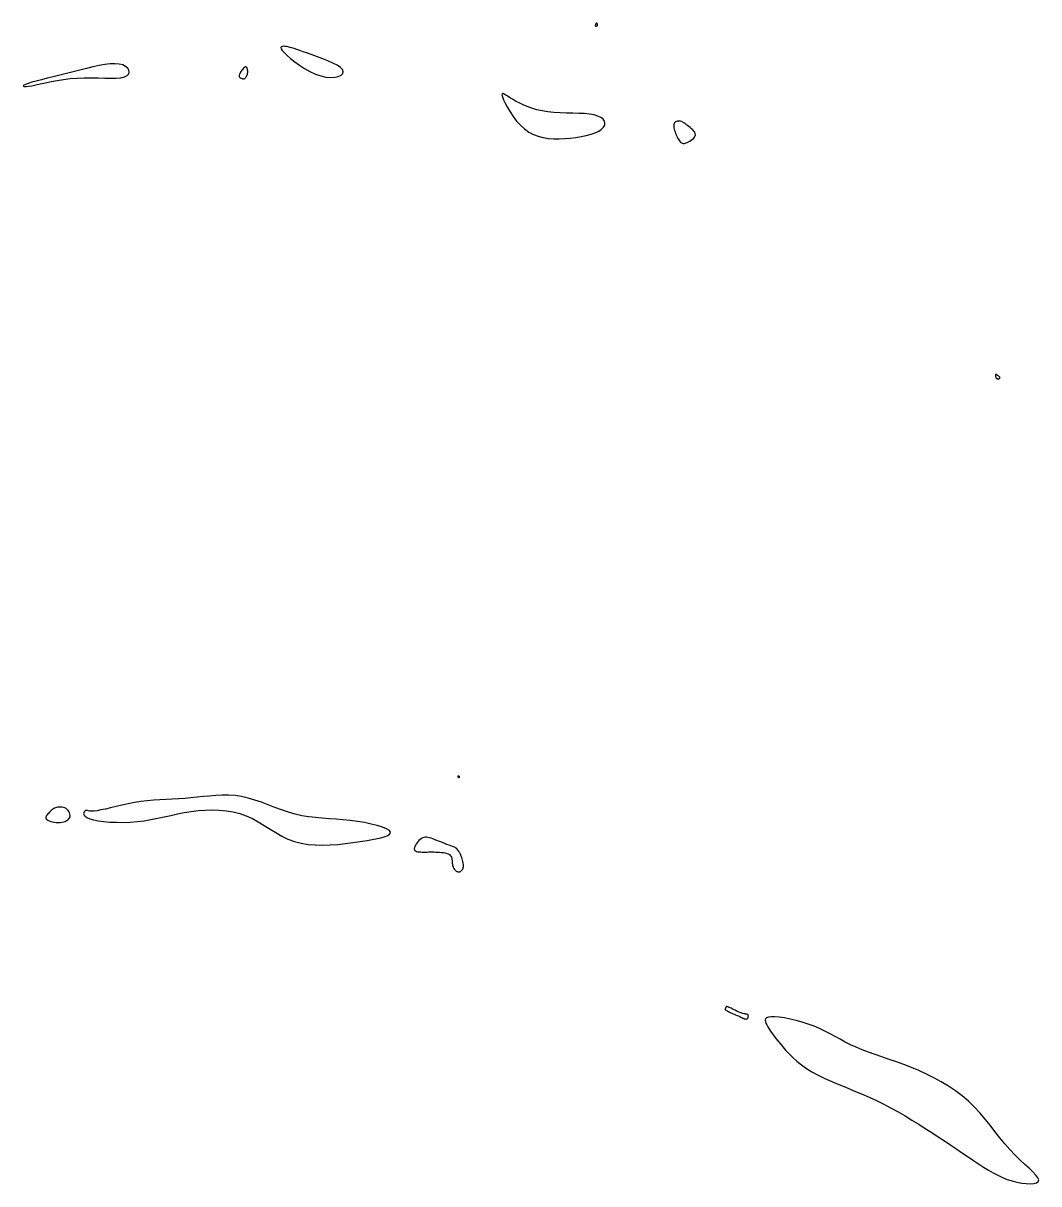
# Model space of a CAD drawing. Extents: x 3040093 to 3056816, y 408076 to 509144.
# Drawn here: x 3043370.3 to 3043516.9, y 428901.3 to 429068.9 of the extents above; entities that cross this region are included whole.
import ezdxf

# ---------------------------------------------------------------- set-up
doc = ezdxf.new("R2010")
doc.units = 0
doc.layers.add('V-CHAN-CONT-EL17', color=7, linetype='Continuous')

msp = doc.modelspace()

# ---------------------------------------------------------------- linework, layer by layer
at = {"layer": 'V-CHAN-CONT-EL17'}
for points in [[(3043453.14, 429068.49), (3043453.16, 429068.51), (3043453.18, 429068.54), (3043453.19, 429068.57), (3043453.2, 429068.6), (3043453.2, 429068.64), (3043453.2, 429068.67), (3043453.19, 429068.71), (3043453.18, 429068.74), (3043453.16, 429068.78), (3043453.14, 429068.81), (3043453.12, 429068.84), (3043453.09, 429068.86), (3043453.06, 429068.87), (3043453.03, 429068.87), (3043453, 429068.86), (3043452.97, 429068.83), (3043452.94, 429068.79), (3043452.92, 429068.75), (3043452.9, 429068.7), (3043452.88, 429068.64), (3043452.87, 429068.59), (3043452.87, 429068.54), (3043452.88, 429068.5), (3043452.89, 429068.47), (3043452.92, 429068.44), (3043452.94, 429068.43), (3043452.98, 429068.42), (3043453.01, 429068.43), (3043453.05, 429068.43), (3043453.08, 429068.45), (3043453.11, 429068.47)], [(3043413.96, 429061.09), (3043414.65, 429061.04), (3043415.25, 429061.07), (3043415.76, 429061.19), (3043416.15, 429061.37), (3043416.39, 429061.6), (3043416.47, 429061.87), (3043416.36, 429062.17), (3043416.06, 429062.48), (3043415.58, 429062.8), (3043414.97, 429063.12), (3043414.27, 429063.43), (3043413.52, 429063.73), (3043412.74, 429064.02), (3043411.99, 429064.29), (3043411.3, 429064.53), (3043410.7, 429064.74), (3043410.19, 429064.92), (3043409.75, 429065.07), (3043409.37, 429065.2), (3043409.04, 429065.3), (3043408.76, 429065.38), (3043408.5, 429065.45), (3043408.26, 429065.5), (3043408.03, 429065.53), (3043407.82, 429065.54), (3043407.64, 429065.52), (3043407.53, 429065.46), (3043407.48, 429065.35), (3043407.52, 429065.18), (3043407.67, 429064.95), (3043407.94, 429064.64), (3043408.34, 429064.24), (3043408.86, 429063.79), (3043409.47, 429063.31), (3043410.16, 429062.81), (3043410.9, 429062.33), (3043411.67, 429061.9), (3043412.46, 429061.53), (3043413.23, 429061.26)], [(3043379.08, 429060.99), (3043380.1, 429060.99), (3043381.09, 429060.97), (3043382.04, 429060.94), (3043382.92, 429060.93), (3043383.7, 429060.95), (3043384.37, 429061), (3043384.9, 429061.12), (3043385.28, 429061.31), (3043385.5, 429061.55), (3043385.58, 429061.82), (3043385.53, 429062.1), (3043385.35, 429062.38), (3043385.04, 429062.63), (3043384.63, 429062.84), (3043384.11, 429062.97), (3043383.5, 429063.02), (3043382.81, 429062.99), (3043382.04, 429062.9), (3043381.21, 429062.75), (3043380.33, 429062.56), (3043379.41, 429062.34), (3043378.46, 429062.1), (3043377.49, 429061.85), (3043376.51, 429061.61), (3043375.54, 429061.37), (3043374.6, 429061.14), (3043373.71, 429060.92), (3043372.88, 429060.71), (3043372.14, 429060.52), (3043371.5, 429060.34), (3043370.99, 429060.18), (3043370.61, 429060.04), (3043370.37, 429059.92), (3043370.26, 429059.83), (3043370.28, 429059.77), (3043370.42, 429059.74), (3043370.67, 429059.74), (3043371.03, 429059.77), (3043371.5, 429059.85), (3043372.07, 429059.96), (3043372.73, 429060.11), (3043373.48, 429060.27), (3043374.29, 429060.44), (3043375.17, 429060.6), (3043376.09, 429060.75), (3043377.06, 429060.87), (3043378.06, 429060.95)], [(3043401.82, 429060.9), (3043401.89, 429060.87), (3043401.96, 429060.85), (3043402.03, 429060.84), (3043402.1, 429060.84), (3043402.17, 429060.85), (3043402.24, 429060.88), (3043402.3, 429060.92), (3043402.37, 429060.98), (3043402.43, 429061.06), (3043402.49, 429061.16), (3043402.54, 429061.27), (3043402.59, 429061.39), (3043402.63, 429061.52), (3043402.66, 429061.66), (3043402.68, 429061.81), (3043402.68, 429061.96), (3043402.67, 429062.1), (3043402.64, 429062.24), (3043402.6, 429062.36), (3043402.55, 429062.46), (3043402.49, 429062.53), (3043402.4, 429062.56), (3043402.31, 429062.55), (3043402.2, 429062.49), (3043402.08, 429062.4), (3043401.95, 429062.26), (3043401.83, 429062.11), (3043401.72, 429061.95), (3043401.62, 429061.78), (3043401.53, 429061.61), (3043401.48, 429061.47), (3043401.44, 429061.35), (3043401.44, 429061.24), (3043401.46, 429061.16), (3043401.5, 429061.1), (3043401.55, 429061.04), (3043401.61, 429061), (3043401.68, 429060.96), (3043401.75, 429060.93)], [(3043443.27, 429053.16), (3043443.93, 429052.81), (3043444.63, 429052.55), (3043445.35, 429052.36), (3043446.1, 429052.24), (3043446.86, 429052.18), (3043447.65, 429052.17), (3043448.45, 429052.2), (3043449.25, 429052.27), (3043450.06, 429052.37), (3043450.83, 429052.5), (3043451.57, 429052.66), (3043452.25, 429052.85), (3043452.86, 429053.06), (3043453.37, 429053.3), (3043453.78, 429053.56), (3043454.06, 429053.85), (3043454.22, 429054.14), (3043454.26, 429054.44), (3043454.18, 429054.73), (3043453.98, 429055.01), (3043453.66, 429055.25), (3043453.23, 429055.46), (3043452.69, 429055.63), (3043452.03, 429055.74), (3043451.29, 429055.81), (3043450.47, 429055.85), (3043449.6, 429055.87), (3043448.71, 429055.89), (3043447.8, 429055.92), (3043446.9, 429055.98), (3043446.03, 429056.07), (3043445.21, 429056.2), (3043444.44, 429056.38), (3043443.72, 429056.6), (3043443.05, 429056.83), (3043442.43, 429057.09), (3043441.86, 429057.36), (3043441.35, 429057.63), (3043440.89, 429057.9), (3043440.48, 429058.15), (3043440.14, 429058.37), (3043439.85, 429058.55), (3043439.63, 429058.67), (3043439.48, 429058.71), (3043439.4, 429058.67), (3043439.39, 429058.51), (3043439.47, 429058.23), (3043439.63, 429057.82), (3043439.87, 429057.31), (3043440.18, 429056.71), (3043440.56, 429056.07), (3043441.01, 429055.4), (3043441.5, 429054.75), (3043442.05, 429054.14), (3043442.64, 429053.6)], [(3043464.45, 429052.96), (3043464.53, 429052.76), (3043464.62, 429052.56), (3043464.71, 429052.37), (3043464.81, 429052.19), (3043464.92, 429052.02), (3043465.02, 429051.88), (3043465.12, 429051.76), (3043465.23, 429051.66), (3043465.33, 429051.59), (3043465.44, 429051.54), (3043465.55, 429051.52), (3043465.68, 429051.52), (3043465.82, 429051.54), (3043465.97, 429051.59), (3043466.14, 429051.66), (3043466.33, 429051.74), (3043466.53, 429051.85), (3043466.73, 429051.98), (3043466.92, 429052.12), (3043467.08, 429052.27), (3043467.21, 429052.43), (3043467.3, 429052.6), (3043467.33, 429052.77), (3043467.31, 429052.95), (3043467.22, 429053.13), (3043467.09, 429053.3), (3043466.93, 429053.48), (3043466.75, 429053.64), (3043466.56, 429053.8), (3043466.36, 429053.95), (3043466.18, 429054.09), (3043466.02, 429054.21), (3043465.87, 429054.33), (3043465.74, 429054.42), (3043465.62, 429054.51), (3043465.51, 429054.58), (3043465.4, 429054.64), (3043465.29, 429054.68), (3043465.18, 429054.72), (3043465.06, 429054.74), (3043464.93, 429054.75), (3043464.81, 429054.75), (3043464.69, 429054.73), (3043464.57, 429054.7), (3043464.46, 429054.65), (3043464.38, 429054.58), (3043464.3, 429054.48), (3043464.25, 429054.37), (3043464.22, 429054.24), (3043464.21, 429054.09), (3043464.21, 429053.93), (3043464.23, 429053.75), (3043464.27, 429053.56), (3043464.32, 429053.37), (3043464.38, 429053.17)], [(3043510.65, 429018.12), (3043510.64, 429018.1), (3043510.64, 429018.08), (3043510.64, 429018.05), (3043510.64, 429018.02), (3043510.64, 429017.98), (3043510.64, 429017.93), (3043510.65, 429017.89), (3043510.66, 429017.83), (3043510.68, 429017.78), (3043510.7, 429017.72), (3043510.73, 429017.67), (3043510.76, 429017.62), (3043510.8, 429017.57), (3043510.85, 429017.54), (3043510.9, 429017.51), (3043510.96, 429017.5), (3043511.02, 429017.49), (3043511.08, 429017.5), (3043511.15, 429017.52), (3043511.2, 429017.54), (3043511.24, 429017.58), (3043511.27, 429017.61), (3043511.29, 429017.65), (3043511.28, 429017.7), (3043511.26, 429017.75), (3043511.22, 429017.79), (3043511.17, 429017.84), (3043511.12, 429017.89), (3043511.06, 429017.93), (3043511, 429017.98), (3043510.95, 429018.01), (3043510.9, 429018.04), (3043510.87, 429018.07), (3043510.83, 429018.09), (3043510.81, 429018.11), (3043510.79, 429018.12), (3043510.77, 429018.13), (3043510.75, 429018.14), (3043510.74, 429018.15), (3043510.72, 429018.15), (3043510.71, 429018.16), (3043510.7, 429018.16), (3043510.69, 429018.16), (3043510.68, 429018.16), (3043510.67, 429018.16), (3043510.66, 429018.15), (3043510.65, 429018.14)], [(3043433.09, 428959.96), (3043433.1, 428959.94), (3043433.11, 428959.93), (3043433.12, 428959.93), (3043433.13, 428959.92), (3043433.14, 428959.92), (3043433.15, 428959.92), (3043433.16, 428959.92), (3043433.16, 428959.92), (3043433.17, 428959.92), (3043433.18, 428959.93), (3043433.18, 428959.93), (3043433.19, 428959.94), (3043433.19, 428959.94), (3043433.2, 428959.95), (3043433.21, 428959.96), (3043433.22, 428959.97), (3043433.23, 428959.98), (3043433.24, 428959.98), (3043433.25, 428959.99), (3043433.27, 428960), (3043433.27, 428960.01), (3043433.28, 428960.02), (3043433.28, 428960.03), (3043433.29, 428960.04), (3043433.28, 428960.05), (3043433.28, 428960.05), (3043433.27, 428960.06), (3043433.27, 428960.07), (3043433.26, 428960.07), (3043433.25, 428960.08), (3043433.24, 428960.08), (3043433.23, 428960.09), (3043433.23, 428960.09), (3043433.22, 428960.1), (3043433.21, 428960.1), (3043433.2, 428960.11), (3043433.19, 428960.11), (3043433.18, 428960.12), (3043433.16, 428960.12), (3043433.15, 428960.13), (3043433.13, 428960.13), (3043433.11, 428960.13), (3043433.09, 428960.14), (3043433.07, 428960.14), (3043433.06, 428960.13), (3043433.04, 428960.13), (3043433.04, 428960.12), (3043433.03, 428960.1), (3043433.03, 428960.09), (3043433.03, 428960.07), (3043433.04, 428960.05), (3043433.05, 428960.03), (3043433.06, 428960.01), (3043433.07, 428959.99), (3043433.08, 428959.97)], [(3043387.73, 428953.69), (3043388.71, 428953.86), (3043389.67, 428954.05), (3043390.63, 428954.26), (3043391.59, 428954.47), (3043392.55, 428954.68), (3043393.52, 428954.87), (3043394.5, 428955.03), (3043395.51, 428955.16), (3043396.52, 428955.23), (3043397.54, 428955.26), (3043398.56, 428955.23), (3043399.57, 428955.13), (3043400.56, 428954.96), (3043401.52, 428954.72), (3043402.46, 428954.4), (3043403.35, 428954), (3043404.21, 428953.53), (3043405.06, 428953.02), (3043405.9, 428952.5), (3043406.74, 428951.98), (3043407.6, 428951.49), (3043408.49, 428951.06), (3043409.41, 428950.71), (3043410.38, 428950.45), (3043411.4, 428950.29), (3043412.44, 428950.2), (3043413.51, 428950.17), (3043414.6, 428950.21), (3043415.69, 428950.29), (3043416.79, 428950.4), (3043417.87, 428950.54), (3043418.93, 428950.69), (3043419.95, 428950.85), (3043420.88, 428951.02), (3043421.71, 428951.2), (3043422.39, 428951.39), (3043422.91, 428951.59), (3043423.22, 428951.81), (3043423.3, 428952.03), (3043423.13, 428952.27), (3043422.73, 428952.52), (3043422.13, 428952.76), (3043421.38, 428952.99), (3043420.5, 428953.22), (3043419.54, 428953.42), (3043418.52, 428953.59), (3043417.48, 428953.73), (3043416.45, 428953.84), (3043415.44, 428953.92), (3043414.44, 428953.99), (3043413.45, 428954.06), (3043412.46, 428954.15), (3043411.48, 428954.26), (3043410.5, 428954.42), (3043409.53, 428954.64), (3043408.55, 428954.92), (3043407.57, 428955.25), (3043406.6, 428955.62), (3043405.62, 428955.99), (3043404.66, 428956.36), (3043403.69, 428956.69), (3043402.74, 428956.98), (3043401.79, 428957.2), (3043400.85, 428957.34), (3043399.92, 428957.4), (3043399, 428957.4), (3043398.09, 428957.35), (3043397.18, 428957.27), (3043396.27, 428957.18), (3043395.37, 428957.08), (3043394.48, 428956.99), (3043393.58, 428956.92), (3043392.68, 428956.87), (3043391.78, 428956.82), (3043390.88, 428956.78), (3043389.98, 428956.73), (3043389.07, 428956.67), (3043388.15, 428956.58), (3043387.24, 428956.47), (3043386.32, 428956.32), (3043385.4, 428956.14), (3043384.51, 428955.95), (3043383.66, 428955.75), (3043382.86, 428955.56), (3043382.13, 428955.39), (3043381.48, 428955.25), (3043380.94, 428955.15), (3043380.5, 428955.1), (3043380.15, 428955.08), (3043379.89, 428955.1), (3043379.69, 428955.13), (3043379.54, 428955.16), (3043379.43, 428955.18), (3043379.34, 428955.19), (3043379.25, 428955.16), (3043379.15, 428955.09), (3043379.06, 428954.98), (3043379, 428954.85), (3043378.99, 428954.69), (3043379.05, 428954.52), (3043379.2, 428954.34), (3043379.46, 428954.16), (3043379.87, 428953.99), (3043380.41, 428953.83), (3043381.1, 428953.7), (3043381.89, 428953.59), (3043382.77, 428953.51), (3043383.72, 428953.47), (3043384.71, 428953.46), (3043385.72, 428953.49), (3043386.73, 428953.57)], [(3043373.67, 428953.88), (3043373.82, 428953.78), (3043374.01, 428953.68), (3043374.23, 428953.6), (3043374.48, 428953.54), (3043374.75, 428953.49), (3043375.03, 428953.45), (3043375.31, 428953.44), (3043375.59, 428953.45), (3043375.85, 428953.48), (3043376.11, 428953.54), (3043376.34, 428953.61), (3043376.54, 428953.71), (3043376.72, 428953.82), (3043376.86, 428953.96), (3043376.96, 428954.11), (3043377.02, 428954.28), (3043377.03, 428954.46), (3043377.01, 428954.65), (3043376.95, 428954.84), (3043376.86, 428955.02), (3043376.74, 428955.19), (3043376.6, 428955.34), (3043376.44, 428955.47), (3043376.26, 428955.56), (3043376.06, 428955.63), (3043375.87, 428955.67), (3043375.66, 428955.68), (3043375.46, 428955.68), (3043375.27, 428955.66), (3043375.09, 428955.63), (3043374.93, 428955.58), (3043374.79, 428955.53), (3043374.66, 428955.46), (3043374.55, 428955.39), (3043374.45, 428955.3), (3043374.36, 428955.22), (3043374.26, 428955.12), (3043374.17, 428955.02), (3043374.06, 428954.92), (3043373.95, 428954.8), (3043373.84, 428954.69), (3043373.73, 428954.57), (3043373.63, 428954.45), (3043373.56, 428954.33), (3043373.52, 428954.21), (3043373.52, 428954.1), (3043373.56, 428953.98)], [(3043428.09, 428949.18), (3043428.32, 428949.18), (3043428.56, 428949.18), (3043428.8, 428949.19), (3043429.04, 428949.19), (3043429.3, 428949.19), (3043429.56, 428949.19), (3043429.83, 428949.18), (3043430.11, 428949.17), (3043430.39, 428949.16), (3043430.67, 428949.13), (3043430.94, 428949.1), (3043431.2, 428949.05), (3043431.43, 428948.99), (3043431.63, 428948.91), (3043431.8, 428948.81), (3043431.93, 428948.7), (3043432.02, 428948.56), (3043432.09, 428948.42), (3043432.13, 428948.26), (3043432.16, 428948.09), (3043432.18, 428947.93), (3043432.19, 428947.76), (3043432.21, 428947.59), (3043432.23, 428947.43), (3043432.26, 428947.29), (3043432.3, 428947.14), (3043432.35, 428947.01), (3043432.4, 428946.89), (3043432.46, 428946.78), (3043432.52, 428946.68), (3043432.59, 428946.6), (3043432.66, 428946.53), (3043432.73, 428946.47), (3043432.8, 428946.42), (3043432.87, 428946.39), (3043432.94, 428946.36), (3043433.01, 428946.34), (3043433.07, 428946.33), (3043433.13, 428946.32), (3043433.18, 428946.32), (3043433.22, 428946.32), (3043433.27, 428946.32), (3043433.31, 428946.33), (3043433.35, 428946.35), (3043433.39, 428946.37), (3043433.44, 428946.41), (3043433.49, 428946.45), (3043433.54, 428946.49), (3043433.6, 428946.55), (3043433.66, 428946.63), (3043433.72, 428946.71), (3043433.77, 428946.81), (3043433.8, 428946.93), (3043433.83, 428947.07), (3043433.84, 428947.22), (3043433.83, 428947.4), (3043433.8, 428947.59), (3043433.76, 428947.79), (3043433.71, 428947.99), (3043433.65, 428948.19), (3043433.59, 428948.38), (3043433.52, 428948.56), (3043433.46, 428948.72), (3043433.4, 428948.85), (3043433.35, 428948.96), (3043433.3, 428949.06), (3043433.25, 428949.13), (3043433.21, 428949.19), (3043433.17, 428949.24), (3043433.14, 428949.28), (3043433.11, 428949.31), (3043433.09, 428949.33), (3043433.07, 428949.36), (3043433.05, 428949.38), (3043433.04, 428949.4), (3043433.02, 428949.42), (3043433.01, 428949.44), (3043433, 428949.46), (3043432.98, 428949.48), (3043432.97, 428949.51), (3043432.95, 428949.53), (3043432.94, 428949.56), (3043432.92, 428949.59), (3043432.9, 428949.62), (3043432.87, 428949.65), (3043432.85, 428949.68), (3043432.82, 428949.7), (3043432.79, 428949.73), (3043432.75, 428949.75), (3043432.7, 428949.78), (3043432.63, 428949.82), (3043432.53, 428949.86), (3043432.4, 428949.91), (3043432.23, 428949.98), (3043432.02, 428950.07), (3043431.75, 428950.17), (3043431.45, 428950.29), (3043431.12, 428950.42), (3043430.78, 428950.55), (3043430.42, 428950.69), (3043430.07, 428950.82), (3043429.74, 428950.95), (3043429.43, 428951.07), (3043429.15, 428951.16), (3043428.91, 428951.24), (3043428.69, 428951.3), (3043428.49, 428951.33), (3043428.3, 428951.33), (3043428.13, 428951.3), (3043427.95, 428951.24), (3043427.78, 428951.14), (3043427.59, 428951), (3043427.41, 428950.83), (3043427.23, 428950.63), (3043427.07, 428950.43), (3043426.93, 428950.22), (3043426.82, 428950.01), (3043426.75, 428949.82), (3043426.72, 428949.65), (3043426.74, 428949.52), (3043426.81, 428949.41), (3043426.92, 428949.33), (3043427.07, 428949.27), (3043427.24, 428949.23), (3043427.44, 428949.2), (3043427.65, 428949.19), (3043427.87, 428949.18)], [(3043474.41, 428925.1), (3043474.47, 428925.08), (3043474.53, 428925.07), (3043474.6, 428925.06), (3043474.67, 428925.06), (3043474.73, 428925.08), (3043474.79, 428925.1), (3043474.84, 428925.14), (3043474.88, 428925.19), (3043474.92, 428925.26), (3043474.95, 428925.33), (3043474.96, 428925.41), (3043474.97, 428925.48), (3043474.96, 428925.55), (3043474.95, 428925.61), (3043474.92, 428925.66), (3043474.88, 428925.7), (3043474.83, 428925.72), (3043474.76, 428925.74), (3043474.67, 428925.75), (3043474.57, 428925.76), (3043474.44, 428925.79), (3043474.3, 428925.82), (3043474.13, 428925.87), (3043473.94, 428925.94), (3043473.73, 428926.02), (3043473.5, 428926.12), (3043473.28, 428926.22), (3043473.06, 428926.32), (3043472.84, 428926.43), (3043472.65, 428926.52), (3043472.47, 428926.61), (3043472.33, 428926.68), (3043472.21, 428926.74), (3043472.11, 428926.78), (3043472.03, 428926.82), (3043471.98, 428926.84), (3043471.93, 428926.85), (3043471.9, 428926.86), (3043471.87, 428926.87), (3043471.84, 428926.87), (3043471.82, 428926.87), (3043471.81, 428926.86), (3043471.79, 428926.85), (3043471.78, 428926.84), (3043471.76, 428926.82), (3043471.75, 428926.8), (3043471.74, 428926.77), (3043471.72, 428926.74), (3043471.7, 428926.71), (3043471.69, 428926.68), (3043471.67, 428926.64), (3043471.66, 428926.6), (3043471.65, 428926.56), (3043471.64, 428926.53), (3043471.64, 428926.49), (3043471.64, 428926.46), (3043471.64, 428926.43), (3043471.66, 428926.39), (3043471.7, 428926.36), (3043471.76, 428926.32), (3043471.84, 428926.27), (3043471.95, 428926.21), (3043472.08, 428926.14), (3043472.26, 428926.06), (3043472.46, 428925.98), (3043472.67, 428925.88), (3043472.9, 428925.78), (3043473.12, 428925.68), (3043473.34, 428925.59), (3043473.54, 428925.5), (3043473.72, 428925.42), (3043473.86, 428925.35), (3043473.98, 428925.3), (3043474.07, 428925.25), (3043474.14, 428925.21), (3043474.2, 428925.18), (3043474.25, 428925.16), (3043474.3, 428925.13), (3043474.35, 428925.11)], [(3043485.04, 428916.94), (3043485.99, 428916.48), (3043487, 428916.03), (3043488.04, 428915.59), (3043489.12, 428915.16), (3043490.22, 428914.71), (3043491.32, 428914.26), (3043492.41, 428913.78), (3043493.49, 428913.28), (3043494.54, 428912.76), (3043495.58, 428912.21), (3043496.6, 428911.65), (3043497.6, 428911.07), (3043498.59, 428910.48), (3043499.56, 428909.88), (3043500.52, 428909.27), (3043501.46, 428908.66), (3043502.39, 428908.05), (3043503.3, 428907.45), (3043504.19, 428906.85), (3043505.05, 428906.27), (3043505.89, 428905.7), (3043506.69, 428905.15), (3043507.47, 428904.63), (3043508.22, 428904.14), (3043508.94, 428903.67), (3043509.63, 428903.25), (3043510.32, 428902.85), (3043510.99, 428902.5), (3043511.67, 428902.18), (3043512.35, 428901.91), (3043513.04, 428901.68), (3043513.75, 428901.5), (3043514.44, 428901.37), (3043515.1, 428901.29), (3043515.7, 428901.27), (3043516.2, 428901.31), (3043516.59, 428901.41), (3043516.83, 428901.58), (3043516.9, 428901.82), (3043516.78, 428902.13), (3043516.49, 428902.52), (3043516.05, 428902.98), (3043515.5, 428903.5), (3043514.86, 428904.09), (3043514.16, 428904.73), (3043513.43, 428905.45), (3043512.7, 428906.22), (3043511.98, 428907.04), (3043511.27, 428907.91), (3043510.57, 428908.8), (3043509.87, 428909.71), (3043509.14, 428910.62), (3043508.38, 428911.52), (3043507.58, 428912.39), (3043506.74, 428913.21), (3043505.83, 428913.99), (3043504.87, 428914.71), (3043503.87, 428915.39), (3043502.83, 428916.01), (3043501.77, 428916.59), (3043500.69, 428917.12), (3043499.59, 428917.62), (3043498.5, 428918.07), (3043497.41, 428918.49), (3043496.34, 428918.88), (3043495.28, 428919.24), (3043494.26, 428919.59), (3043493.26, 428919.93), (3043492.3, 428920.27), (3043491.39, 428920.62), (3043490.52, 428920.98), (3043489.71, 428921.35), (3043488.94, 428921.74), (3043488.21, 428922.13), (3043487.48, 428922.53), (3043486.76, 428922.92), (3043486.02, 428923.31), (3043485.26, 428923.67), (3043484.46, 428924.02), (3043483.61, 428924.33), (3043482.73, 428924.61), (3043481.85, 428924.86), (3043480.99, 428925.06), (3043480.18, 428925.22), (3043479.43, 428925.34), (3043478.78, 428925.4), (3043478.25, 428925.4), (3043477.87, 428925.35), (3043477.61, 428925.24), (3043477.46, 428925.09), (3043477.4, 428924.9), (3043477.42, 428924.68), (3043477.5, 428924.45), (3043477.62, 428924.2), (3043477.76, 428923.95), (3043477.92, 428923.7), (3043478.08, 428923.44), (3043478.26, 428923.18), (3043478.46, 428922.9), (3043478.68, 428922.6), (3043478.94, 428922.27), (3043479.23, 428921.91), (3043479.56, 428921.51), (3043479.93, 428921.06), (3043480.35, 428920.58), (3043480.83, 428920.07), (3043481.36, 428919.54), (3043481.96, 428919), (3043482.62, 428918.46), (3043483.35, 428917.93), (3043484.15, 428917.42)]]:
    msp.add_lwpolyline(points, close=True, dxfattribs=at)

doc.saveas('drawing.dxf')
